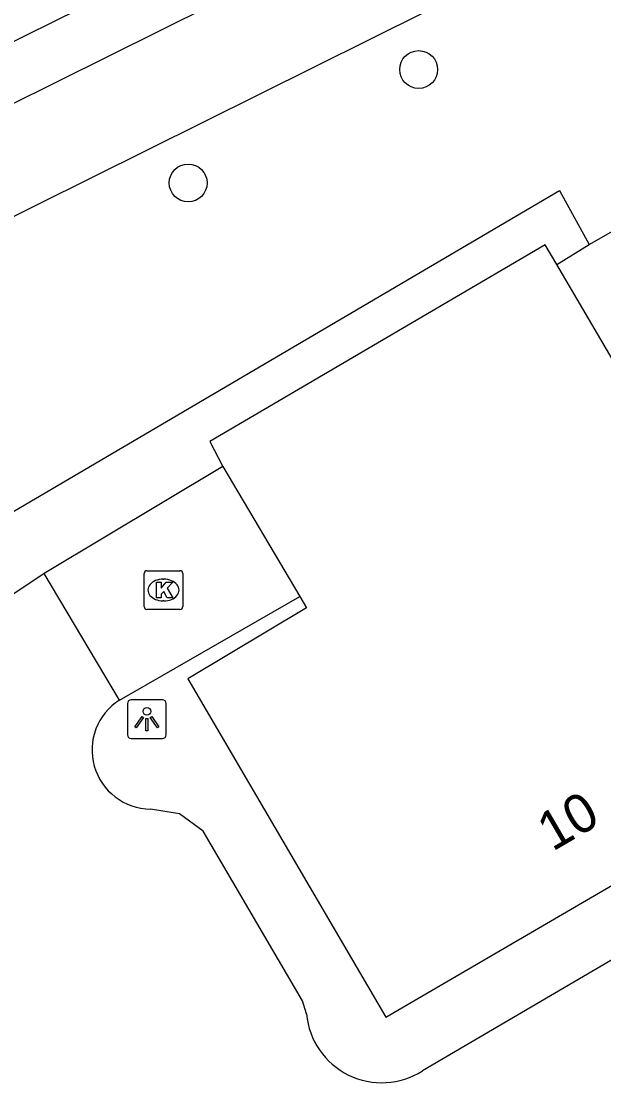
# Model space of a CAD drawing. Extents: x 157321 to 158827, y 386650 to 388532.
# Drawn here: x 158355.78 to 158370.83, y 386918.68 to 386946.11 of the extents above; entities that cross this region are included whole.
import ezdxf

# ---------------------------------------------------------------- set-up
doc = ezdxf.new("R2010")
doc.units = 0
for name, color, linetype in [('IMGEO_Boom', 7, 'Continuous'), ('IMGEO_Fietspad_gesloten', 7, 'Continuous'), ('IMGEO_Kolk', 7, 'Continuous'), ('IMGEO_Lichtpunt', 7, 'Continuous'), ('IMGEO_Pand', 7, 'Continuous'), ('IMGEO_Pand_nummerreeks', 7, 'Continuous'), ('IMGEO_Rijbaan_lokaal_open', 7, 'Continuous'), ('IMGEO_Voetpad_open', 7, 'Continuous'), ('IMGEO_Waterloop', 7, 'Continuous')]:
    doc.layers.add(name, color=color, linetype=linetype)

msp = doc.modelspace()

# ---------------------------------------------------------------- linework, layer by layer
at = {"layer": 'IMGEO_Boom'}
for centre in [(158366.049, 386944.861), (158360.096, 386941.931)]:
    msp.add_circle(centre, 0.489, dxfattribs=at)
at = {"layer": 'IMGEO_Fietspad_gesloten'}
msp.add_lwpolyline([(158326.206, 386931.101), (158327.714, 386931.826), (158458.366, 386996.365), (158465.686, 387000), (158486.098, 387010.137)], dxfattribs=at)
at = {"layer": 'IMGEO_Kolk'}
for p, q in [((158358.958, 386930.987), (158358.958, 386931.839)), ((158359.033, 386931.913), (158359.885, 386931.913)), ((158359.959, 386931.839), (158359.959, 386930.987)), ((158359.446, 386931.693), (158359.471, 386931.693)), ((158359.469, 386931.133), (158359.444, 386931.133)), ((158359.885, 386930.913), (158359.033, 386930.913))]:
    msp.add_line(p, q, dxfattribs=at)
for points in [[(158358.958, 386930.987), (158358.958, 386931.839)], [(158359.033, 386931.913), (158359.885, 386931.913)], [(158359.959, 386931.839), (158359.959, 386930.987)], [(158359.279, 386931.613), (158359.402, 386931.613), (158359.402, 386931.462), (158359.532, 386931.613), (158359.696, 386931.613), (158359.55, 386931.462), (158359.703, 386931.213), (158359.551, 386931.213), (158359.466, 386931.377), (158359.402, 386931.31), (158359.402, 386931.213), (158359.279, 386931.213), (158359.279, 386931.613)], [(158359.885, 386930.913), (158359.033, 386930.913)]]:
    msp.add_lwpolyline(points, dxfattribs=at)
for centre, start, end in [((158359.035, 386931.837), 91.552, 178.448), ((158359.035, 386931.837), 91.552, 178.448), ((158359.883, 386931.837), 1.552, 88.448), ((158359.883, 386931.837), 1.552, 88.448), ((158359.035, 386930.989), 181.552, 268.448), ((158359.035, 386930.989), 181.552, 268.448), ((158359.883, 386930.989), 271.552, 358.448), ((158359.883, 386930.989), 271.552, 358.448)]:
    msp.add_arc(centre, 0.0765, start, end, dxfattribs=at)
for centre, major_axis, ratio, start_param, end_param in [((158359.445, 386931.413), (-0.387, 0.002), 0.722429, 4.712389, 7.853982), ((158359.47, 386931.413), (-0.39, 0.002), 0.717154, 1.570796, 4.712389)]:
    msp.add_ellipse(centre, major_axis=major_axis, ratio=ratio, start_param=start_param, end_param=end_param, dxfattribs=at)
at = {"layer": 'IMGEO_Lichtpunt'}
for p, q in [((158359.433, 386928.575), (158358.625, 386928.575)), ((158359.433, 386928.575), (158358.625, 386928.575)), ((158358.531, 386928.48), (158358.531, 386927.673)), ((158358.531, 386928.48), (158358.531, 386927.673)), ((158359.527, 386927.673), (158359.527, 386928.48)), ((158359.527, 386927.673), (158359.527, 386928.48)), ((158358.625, 386927.579), (158359.433, 386927.579)), ((158358.625, 386927.579), (158359.433, 386927.579))]:
    msp.add_line(p, q, dxfattribs=at)
for points in [[(158358.905, 386928.144), (158358.944, 386928.116), (158358.756, 386927.854), (158358.718, 386927.881), (158358.905, 386928.144)], [(158359.007, 386928.096), (158359.054, 386928.096), (158359.054, 386927.774), (158359.007, 386927.774), (158359.007, 386928.096)], [(158359.117, 386928.116), (158359.155, 386928.143), (158359.342, 386927.881), (158359.303, 386927.853), (158359.117, 386928.116)]]:
    msp.add_lwpolyline(points, dxfattribs=at)
msp.add_circle((158359.03, 386928.278), 0.0994, dxfattribs=at)
for centre, start, end in [((158358.625, 386928.48), 90, 180), ((158358.625, 386928.48), 90, 180), ((158359.433, 386928.48), 0, 90), ((158359.433, 386928.48), 0, 90), ((158358.625, 386927.673), 180, 270), ((158358.625, 386927.673), 180, 270), ((158359.433, 386927.673), 270, 0), ((158359.433, 386927.673), 270, 360)]:
    msp.add_arc(centre, 0.0946, start, end, dxfattribs=at)
at = {"layer": 'IMGEO_Pand'}
for points in [[(158369.614, 386939.822), (158369.32, 386940.336), (158360.656, 386935.25), (158360.989, 386934.608)], [(158371.426, 386936.737), (158369.614, 386939.822)], [(158360.989, 386934.608), (158362.977, 386931.246)], [(158362.977, 386931.246), (158363.148, 386930.952), (158360.084, 386929.116), (158365.205, 386920.377), (158376.558, 386927.003)]]:
    msp.add_lwpolyline(points, dxfattribs=at)
at = {"layer": 'IMGEO_Rijbaan_lokaal_open'}
for points in [[(158370.456, 386940.342), (158375.59, 386943.272)], [(158369.614, 386939.822), (158370.456, 386940.342)], [(158360.989, 386934.608), (158356.377, 386931.838)], [(158356.377, 386931.838), (158355.093, 386930.989)], [(158358.325, 386928.569), (158356.377, 386931.838)], [(158358.325, 386928.569), (158362.977, 386931.246)], [(158363.154, 386920.459), (158363.05, 386920.797), (158360.483, 386925.183), (158359.875, 386925.628), (158359.125, 386925.755)], [(158377.699, 386924.206), (158375.921, 386924.721), (158366.148, 386918.988)]]:
    msp.add_lwpolyline(points, dxfattribs=at)
for centre, radius, start, end in [((158359.137, 386927.279), 1.524, 122.1906, 269.5496), ((158365.099, 386920.635), 1.953, 185.1618, 302.507)]:
    msp.add_arc(centre, radius, start, end, dxfattribs=at)
at = {"layer": 'IMGEO_Voetpad_open'}
msp.add_lwpolyline([(158351.635, 386931.125), (158369.684, 386941.734), (158370.456, 386940.342)], dxfattribs=at)
at = {"layer": 'IMGEO_Waterloop'}
for points in [[(158432.84, 386979.734), (158431.701, 386981.819), (158344.904, 386938.678), (158346.119, 386936.364)], [(158346.119, 386936.364), (158410.819, 386968.542), (158432.84, 386979.734)]]:
    msp.add_lwpolyline(points, dxfattribs=at)

# ---------------------------------------------------------------- texts
at = {"layer": 'IMGEO_Pand_nummerreeks'}
msp.add_text('10', height=1, rotation=30.2782, dxfattribs=at).set_placement((158369.505, 386924.646))

doc.saveas('drawing.dxf')
